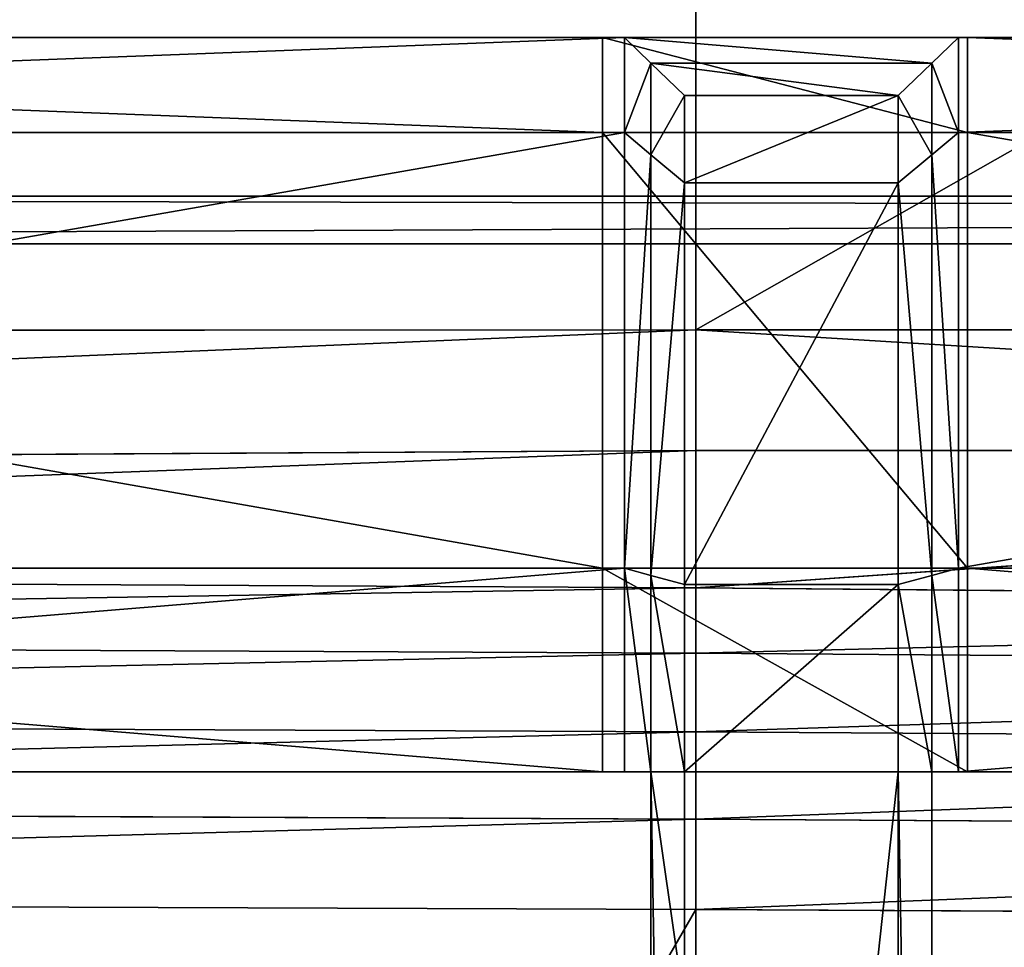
# Model space of a CAD drawing. Extents: x 0 to 31, y 0 to 21.2.
# Tile 334 of 574: x 4.6 to 5.7, y 19.1 to 20.2. Entities that reach past the tile are written whole.
import ezdxf

# ---------------------------------------------------------------- set-up
doc = ezdxf.new("R2010")
doc.units = 0
doc.header["$MEASUREMENT"] = 0
doc.layers.get('0').update_dxf_attribs({"color": 13, "linetype": 'CONTINUOUS'})
for name, color, linetype in [('CAST_IRON', 250, 'CONTINUOUS'), ('GALVANIZED_METAL', 252, 'CONTINUOUS'), ('GRATES', 250, 'CONTINUOUS')]:
    doc.layers.add(name, color=color, linetype=linetype)

# ---------------------------------------------------------------- blocks, each defined once
blk = doc.blocks.new('NGM5058UC_TRADECAD_DXF')
at = {"layer": 'CAST_IRON', "color": 0}
for p, q in [((-10.1558, 10.56495, 0.58145), (-10.1558, 9.25035, 0.58145)), ((-10.1558, 10.56495, 0.58145), (-10.1558, 9.25035, 0.58145)), ((-10.1558, 9.25035, 0.58145), (-14.2041, 9.24755, 0.58145)), ((-10.1558, 9.25035, 0.58145), (-14.2041, 9.24755, 0.58145)), ((-10.1558, 9.25035, 0.58145), (-14.0559, 9.08535, 0.45505)), ((-10.1558, 9.25035, 0.58145), (-14.0559, 9.08535, 0.45505)), ((-10.1559, 9.10825, 0.45505), (-10.1558, 9.25035, 0.58145)), ((-10.1559, 9.10825, 0.45505), (-10.1558, 9.25035, 0.58145)), ((-10.1558, 9.25035, 0.58145), (-7.8431, 9.25035, 0.58145)), ((-10.1558, 9.25035, 0.58145), (-7.8431, 9.25035, 0.58145)), ((-10.1559, 9.10825, 0.45505), (-14.0559, 9.08535, 0.45505)), ((-10.1559, 9.10825, 0.45505), (-14.0559, 9.08535, 0.45505)), ((-13.9141, 8.96645, 0.00425), (-10.1559, 9.10825, 0.45505)), ((-13.9141, 8.96645, 0.00425), (-10.1559, 9.10825, 0.45505)), ((-7.8431, 9.10825, 0.45515), (-10.1559, 9.10825, 0.45505)), ((-10.1559, 8.94655, -0.00055), (-7.8431, 9.10825, 0.45515)), ((-10.1559, 8.94655, -0.00055), (-7.8431, 9.10825, 0.45515)), ((-10.1559, 8.94655, -0.00055), (-10.1559, 9.10825, 0.45505)), ((-7.8431, 9.10825, 0.45515), (-10.1559, 9.10825, 0.45505)), ((-10.1559, 8.94655, -0.00055), (-10.1559, 9.10825, 0.45505)), ((-13.9141, 8.96645, 0.00425), (-10.1559, 8.94655, -0.00055)), ((-13.9141, 8.96645, 0.00425), (-10.1559, 8.94655, -0.00055)), ((-10.1559, 8.86955, -0.07885), (-10.1559, 8.94655, -0.00055)), ((-10.1559, 8.94655, -0.00055), (-7.8431, 8.92655, -0.00535)), ((-10.1559, 8.86955, -0.07885), (-10.1559, 8.94655, -0.00055)), ((-10.1559, 8.94655, -0.00055), (-7.8431, 8.92655, -0.00535)), ((-10.1559, 8.86955, -0.07885), (-13.8339, 8.88605, -0.07685)), ((-10.1559, 8.86955, -0.07885), (-13.8339, 8.88605, -0.07685)), ((-7.8431, 8.85305, -0.08085), (-10.1559, 8.86955, -0.07885)), ((-10.1559, 8.77705, -0.13855), (-10.1559, 8.86955, -0.07885)), ((-7.8431, 8.85305, -0.08085), (-10.1559, 8.86955, -0.07885)), ((-10.1559, 8.77705, -0.13855), (-10.1559, 8.86955, -0.07885)), ((-10.1559, 8.77705, -0.13855), (-13.7401, 8.79195, -0.13775)), ((-10.1559, 8.77705, -0.13855), (-13.7401, 8.79195, -0.13775)), ((-7.8431, 8.76215, -0.13935), (-10.1559, 8.77705, -0.13855)), ((-10.1559, 8.67435, -0.17515), (-10.1559, 8.77705, -0.13855)), ((-7.8431, 8.76215, -0.13935), (-10.1559, 8.77705, -0.13855)), ((-10.1559, 8.67435, -0.17515), (-10.1559, 8.77705, -0.13855)), ((-10.1559, 8.67435, -0.17515), (-13.637, 8.68845, -0.17495)), ((-10.1559, 8.67435, -0.17515), (-13.637, 8.68845, -0.17495)), ((-7.8431, 8.66025, -0.17545), (-10.1559, 8.67435, -0.17515)), ((-10.1559, 8.56815, -0.18725), (-10.1559, 8.67435, -0.17515)), ((-7.8431, 8.66025, -0.17545), (-10.1559, 8.67435, -0.17515)), ((-10.1559, 8.56815, -0.18725), (-10.1559, 8.67435, -0.17515)), ((-13.5297, 8.58075, -0.18725), (-10.1559, 8.56815, -0.18725)), ((-13.5297, 8.58075, -0.18725), (-10.1559, 8.56815, -0.18725)), ((-7.8431, 8.55555, -0.18725), (-10.1559, 8.56815, -0.18725)), ((-10.1559, 8.56815, -0.18725), (-10.1558, 2.72605, -0.18725)), ((-10.1559, 8.56815, -0.18725), (-10.1558, 2.72605, -0.18725)), ((-7.8431, 8.55555, -0.18725), (-10.1559, 8.56815, -0.18725))]:
    blk.add_line(p, q, dxfattribs=at)
at = {"layer": 'GALVANIZED_METAL', "color": 0}
for p, q in [((14.216, 9.40775, -1.89865), (-14.2165, 9.40775, -1.89865)), ((14.216, 9.40775, -1.89865), (-14.2165, 9.40775, -1.89865)), ((14.1302, 9.35165, 0.40495), (-14.1307, 9.35165, 0.40495)), ((14.1302, 9.35165, 0.40495), (-14.1307, 9.35165, 0.40495))]:
    blk.add_line(p, q, dxfattribs=at)
at = {"layer": 'GRATES', "color": 0}
for p, q in [((-13.1711, 9.59445, 0.70725), (-10.2657, 9.59445, 0.70725)), ((-13.1711, 9.59445, 0.70725), (-10.2657, 9.59445, 0.70725)), ((-10.2399, 9.59445, 0.98805), (-13.167, 9.59445, 0.98805)), ((-10.2399, 9.59445, 0.98805), (-13.167, 9.59445, 0.98805)), ((-9.8363, 9.59445, 0.70725), (-10.2657, 9.59445, 0.70725)), ((-10.2657, 9.59445, 0.70725), (-10.2657, 9.48275, 0.70725)), ((-10.2399, 9.59445, 0.98805), (-10.2657, 9.59445, 0.70725)), ((-9.8363, 9.59445, 0.70725), (-10.2657, 9.59445, 0.70725)), ((-10.2399, 9.59445, 0.98805), (-10.2657, 9.59445, 0.70725)), ((-10.2657, 9.59445, 0.70725), (-10.2657, 9.48275, 0.70725)), ((-9.847, 9.59445, 0.98805), (-10.2399, 9.59445, 0.98805)), ((-10.2399, 9.48275, 0.98805), (-10.2399, 9.59445, 0.98805)), ((-10.2399, 9.59445, 0.98805), (-10.2087, 9.56415, 1.46245)), ((-10.2399, 9.59445, 0.98805), (-10.2087, 9.56415, 1.46245)), ((-9.847, 9.59445, 0.98805), (-10.2399, 9.59445, 0.98805)), ((-10.2399, 9.48275, 0.98805), (-10.2399, 9.59445, 0.98805)), ((-9.847, 9.59445, 0.98805), (-9.8781, 9.56415, 1.46245)), ((-9.847, 9.59445, 0.98805), (-9.8781, 9.56415, 1.46245)), ((-9.8363, 9.59445, 0.70725), (-9.847, 9.59445, 0.98805)), ((-6.9073, 9.59445, 0.98805), (-9.847, 9.59445, 0.98805)), ((-9.8363, 9.59445, 0.70725), (-9.847, 9.59445, 0.98805)), ((-9.847, 9.48275, 0.98805), (-9.847, 9.59445, 0.98805)), ((-6.9073, 9.59445, 0.98805), (-9.847, 9.59445, 0.98805)), ((-9.847, 9.48275, 0.98805), (-9.847, 9.59445, 0.98805)), ((-9.8363, 9.48275, 0.70725), (-9.8363, 9.59445, 0.70725)), ((-9.8363, 9.59445, 0.70725), (-6.9049, 9.59445, 0.70725)), ((-9.8363, 9.59445, 0.70725), (-6.9049, 9.59445, 0.70725)), ((-9.8363, 9.48275, 0.70725), (-9.8363, 9.59445, 0.70725)), ((-10.2087, 9.56415, 1.46245), (-10.2087, 9.45635, 1.46245)), ((-10.1692, 9.52635, 1.85155), (-10.2087, 9.56415, 1.46245)), ((-10.2087, 9.56415, 1.46245), (-9.8781, 9.56415, 1.46245)), ((-10.2087, 9.56415, 1.46245), (-9.8781, 9.56415, 1.46245)), ((-10.2087, 9.56415, 1.46245), (-10.2087, 9.45635, 1.46245)), ((-10.1692, 9.52635, 1.85155), (-10.2087, 9.56415, 1.46245)), ((-9.9177, 9.52635, 1.85155), (-9.8781, 9.56415, 1.46245)), ((-9.9177, 9.52635, 1.85155), (-9.8781, 9.56415, 1.46245)), ((-9.8781, 9.56415, 1.46245), (-9.8781, 9.45635, 1.46245)), ((-9.8781, 9.56415, 1.46245), (-9.8781, 9.45635, 1.46245)), ((-9.9177, 9.52635, 1.85155), (-10.1692, 9.52635, 1.85155)), ((-10.1692, 9.52635, 1.85155), (-10.1692, 9.42345, 1.85155)), ((-10.1692, 9.52635, 1.85155), (-10.1692, 9.42345, 1.85155)), ((-9.9177, 9.52635, 1.85155), (-10.1692, 9.52635, 1.85155)), ((-9.9177, 9.42345, 1.85155), (-9.9177, 9.52635, 1.85155)), ((-9.9177, 9.42345, 1.85155), (-9.9177, 9.52635, 1.85155)), ((-13.1711, 9.48275, 0.70725), (-10.2657, 9.48275, 0.70725)), ((-13.1711, 9.48275, 0.70725), (-10.2657, 9.48275, 0.70725)), ((-13.167, 9.48275, 0.98805), (-10.2399, 9.48275, 0.98805)), ((-13.167, 9.48275, 0.98805), (-10.2399, 9.48275, 0.98805)), ((-10.2657, 9.48275, 0.70725), (-9.8363, 9.48275, 0.70725)), ((-10.2657, 9.48275, 0.70725), (-9.8363, 9.48275, 0.70725)), ((-10.2657, 9.48275, 0.70725), (-10.2657, 8.96965, 0.70725)), ((-10.2657, 9.48275, 0.70725), (-10.2657, 8.96965, 0.70725)), ((-10.2087, 9.45635, 1.46245), (-10.2399, 9.48275, 0.98805)), ((-10.2399, 8.96965, 0.98805), (-10.2399, 9.48275, 0.98805)), ((-10.2087, 9.45635, 1.46245), (-10.2399, 9.48275, 0.98805)), ((-10.2399, 8.96965, 0.98805), (-10.2399, 9.48275, 0.98805)), ((-9.8781, 9.45635, 1.46245), (-9.847, 9.48275, 0.98805)), ((-9.8781, 9.45635, 1.46245), (-9.847, 9.48275, 0.98805)), ((-6.9073, 9.48275, 0.98805), (-9.847, 9.48275, 0.98805)), ((-9.847, 9.48275, 0.98805), (-9.847, 8.96965, 0.98805)), ((-9.847, 9.48275, 0.98805), (-9.847, 8.96965, 0.98805)), ((-6.9073, 9.48275, 0.98805), (-9.847, 9.48275, 0.98805)), ((-9.8363, 8.96965, 0.70725), (-9.8363, 9.48275, 0.70725)), ((-6.9049, 9.48275, 0.70725), (-9.8363, 9.48275, 0.70725)), ((-9.8363, 8.96965, 0.70725), (-9.8363, 9.48275, 0.70725)), ((-6.9049, 9.48275, 0.70725), (-9.8363, 9.48275, 0.70725)), ((-10.2087, 8.96125, 1.46245), (-10.2087, 9.45635, 1.46245)), ((-10.2087, 9.45635, 1.46245), (-10.1692, 9.42345, 1.85155)), ((-10.2087, 8.96125, 1.46245), (-10.2087, 9.45635, 1.46245)), ((-10.2087, 9.45635, 1.46245), (-10.1692, 9.42345, 1.85155)), ((-9.8781, 9.45635, 1.46245), (-9.9177, 9.42345, 1.85155)), ((-9.8781, 9.45635, 1.46245), (-9.9177, 9.42345, 1.85155)), ((-9.8781, 8.96125, 1.46245), (-9.8781, 9.45635, 1.46245)), ((-9.8781, 8.96125, 1.46245), (-9.8781, 9.45635, 1.46245)), ((-10.1692, 9.42345, 1.85155), (-10.1692, 8.95075, 1.85155)), ((-10.1692, 9.42345, 1.85155), (-10.1692, 8.95075, 1.85155)), ((-10.1692, 9.42345, 1.85155), (-9.9177, 9.42345, 1.85155)), ((-10.1692, 9.42345, 1.85155), (-9.9177, 9.42345, 1.85155)), ((-9.9177, 9.42345, 1.85155), (-9.9177, 8.95075, 1.85155)), ((-9.9177, 9.42345, 1.85155), (-9.9177, 8.95075, 1.85155)), ((-13.1711, 8.96965, 0.70725), (-10.2657, 8.96965, 0.70725)), ((-13.1711, 8.96965, 0.70725), (-10.2657, 8.96965, 0.70725)), ((-13.167, 8.96965, 0.98805), (-10.2399, 8.96965, 0.98805)), ((-13.167, 8.96965, 0.98805), (-10.2399, 8.96965, 0.98805)), ((-9.8363, 8.96965, 0.70725), (-10.2657, 8.96965, 0.70725)), ((-10.2657, 8.96965, 0.70725), (-10.2657, 8.72995, 0.70725)), ((-9.8363, 8.96965, 0.70725), (-10.2657, 8.96965, 0.70725)), ((-10.2657, 8.96965, 0.70725), (-10.2657, 8.72995, 0.70725)), ((-10.2399, 8.96965, 0.98805), (-10.2399, 8.72995, 0.98805)), ((-10.2399, 8.96965, 0.98805), (-10.2087, 8.96125, 1.46245)), ((-10.2399, 8.96965, 0.98805), (-10.2399, 8.72995, 0.98805)), ((-10.2399, 8.96965, 0.98805), (-10.2087, 8.96125, 1.46245)), ((-9.8781, 8.96125, 1.46245), (-9.847, 8.96965, 0.98805)), ((-9.8781, 8.96125, 1.46245), (-9.847, 8.96965, 0.98805)), ((-9.847, 8.96965, 0.98805), (-9.847, 8.72995, 0.98805)), ((-9.847, 8.96965, 0.98805), (-9.847, 8.72995, 0.98805)), ((-9.847, 8.96965, 0.98805), (-6.9073, 8.96965, 0.98805)), ((-9.847, 8.96965, 0.98805), (-6.9073, 8.96965, 0.98805)), ((-6.9049, 8.96965, 0.70725), (-9.8363, 8.96965, 0.70725)), ((-9.8363, 8.96965, 0.70725), (-9.8363, 8.72995, 0.70725)), ((-9.8363, 8.96965, 0.70725), (-9.8363, 8.72995, 0.70725)), ((-6.9049, 8.96965, 0.70725), (-9.8363, 8.96965, 0.70725)), ((-10.2087, 8.96125, 1.46245), (-10.1692, 8.95075, 1.85155)), ((-10.2087, 8.72995, 1.46245), (-10.2087, 8.96125, 1.46245)), ((-10.2087, 8.72995, 1.46245), (-10.2087, 8.96125, 1.46245)), ((-10.2087, 8.96125, 1.46245), (-10.1692, 8.95075, 1.85155)), ((-9.9177, 8.95075, 1.85155), (-9.8781, 8.96125, 1.46245)), ((-9.9177, 8.95075, 1.85155), (-9.8781, 8.96125, 1.46245)), ((-9.8781, 8.72995, 1.46245), (-9.8781, 8.96125, 1.46245)), ((-9.8781, 8.72995, 1.46245), (-9.8781, 8.96125, 1.46245)), ((-10.1692, 8.72995, 1.85155), (-10.1692, 8.95075, 1.85155)), ((-10.1692, 8.95075, 1.85155), (-9.9177, 8.95075, 1.85155)), ((-10.1692, 8.72995, 1.85155), (-10.1692, 8.95075, 1.85155)), ((-10.1692, 8.95075, 1.85155), (-9.9177, 8.95075, 1.85155)), ((-9.9177, 8.95075, 1.85155), (-9.9177, 8.72995, 1.85155)), ((-9.9177, 8.95075, 1.85155), (-9.9177, 8.72995, 1.85155)), ((-10.2657, 8.72995, 0.70725), (-13.1711, 8.72995, 0.70725)), ((-10.2657, 8.72995, 0.70725), (-13.1711, 8.72995, 0.70725)), ((-13.167, 8.72995, 0.98805), (-10.2399, 8.72995, 0.98805)), ((-13.167, 8.72995, 0.98805), (-10.2399, 8.72995, 0.98805)), ((-10.2399, 8.72995, 0.98805), (-10.2657, 8.72995, 0.70725)), ((-9.8363, 8.72995, 0.70725), (-10.2657, 8.72995, 0.70725)), ((-10.2399, 8.72995, 0.98805), (-10.2657, 8.72995, 0.70725)), ((-9.8363, 8.72995, 0.70725), (-10.2657, 8.72995, 0.70725)), ((-10.2399, 8.72995, 0.98805), (-9.847, 8.72995, 0.98805)), ((-10.2399, 8.72995, 0.98805), (-9.847, 8.72995, 0.98805)), ((-10.2399, 8.72995, 0.98805), (-10.2087, 8.72995, 1.46245)), ((-10.2399, 8.72995, 0.98805), (-10.2087, 8.72995, 1.46245)), ((-10.2087, 8.72995, 1.46245), (-9.8781, 8.72995, 1.46245)), ((-10.1692, 8.72995, 1.85155), (-10.2087, 8.72995, 1.46245)), ((-10.2087, 8.72995, 1.46245), (-9.8781, 8.72995, 1.46245)), ((-10.2087, 8.72995, 1.46245), (-10.2087, 6.42475, 1.46245)), ((-10.1692, 8.72995, 1.85155), (-10.2087, 8.72995, 1.46245)), ((-10.2087, 8.72995, 1.46245), (-10.2087, 6.42475, 1.46245)), ((-9.9177, 8.72995, 1.85155), (-10.1692, 8.72995, 1.85155)), ((-10.1692, 8.72995, 1.85155), (-10.1692, 6.42475, 1.85155)), ((-10.1692, 8.72995, 1.85155), (-10.1692, 6.42475, 1.85155)), ((-9.9177, 8.72995, 1.85155), (-10.1692, 8.72995, 1.85155)), ((-9.9177, 8.72995, 1.85155), (-9.8781, 8.72995, 1.46245)), ((-9.9177, 6.42475, 1.85155), (-9.9177, 8.72995, 1.85155)), ((-9.9177, 6.42475, 1.85155), (-9.9177, 8.72995, 1.85155)), ((-9.9177, 8.72995, 1.85155), (-9.8781, 8.72995, 1.46245)), ((-9.8781, 8.72995, 1.46245), (-9.847, 8.72995, 0.98805)), ((-9.8781, 8.72995, 1.46245), (-9.847, 8.72995, 0.98805)), ((-9.8781, 8.72995, 1.46245), (-9.8781, 6.42475, 1.46245)), ((-9.8781, 8.72995, 1.46245), (-9.8781, 6.42475, 1.46245)), ((-9.847, 8.72995, 0.98805), (-6.9073, 8.72995, 0.98805)), ((-9.8363, 8.72995, 0.70725), (-9.847, 8.72995, 0.98805)), ((-9.8363, 8.72995, 0.70725), (-9.847, 8.72995, 0.98805)), ((-9.847, 8.72995, 0.98805), (-6.9073, 8.72995, 0.98805)), ((-6.9049, 8.72995, 0.70725), (-9.8363, 8.72995, 0.70725)), ((-6.9049, 8.72995, 0.70725), (-9.8363, 8.72995, 0.70725))]:
    blk.add_line(p, q, dxfattribs=at)
at = {"layer": 'CAST_IRON', "color": 0}
mesh = blk.add_polyface(dxfattribs=at)
corners = [(-10.1558, 10.56495, 0.58145), (-14.2041, 9.24755, 0.58145), (-15.2582, 10.55955, 0.58145), (-10.1558, 9.25035, 0.58145)]
mesh.append_faces([[corners[k] for k in face] for face in [(0, 1, 2), (1, 0, 3)]], dxfattribs={"vtx0": -1, "color": 0})
mesh = blk.add_polyface(dxfattribs=at)
corners = [(-7.8431, 10.56495, 0.58145), (-10.1558, 9.25035, 0.58145), (-10.1558, 10.56495, 0.58145), (-7.8431, 9.25035, 0.58145)]
mesh.append_faces([[corners[k] for k in face] for face in [(0, 1, 2), (1, 0, 3)]], dxfattribs={"vtx0": -1, "color": 0})
mesh = blk.add_polyface(dxfattribs=at)
corners = [(-10.1558, 9.25035, 0.58145), (-14.0559, 9.08535, 0.45505), (-14.2041, 9.24755, 0.58145)]
mesh.append_faces([[corners[k] for k in face] for face in [(0, 1, 2)]], dxfattribs={"color": 0})
mesh = blk.add_polyface(dxfattribs=at)
corners = [(-10.1558, 9.25035, 0.58145), (-10.1559, 9.10825, 0.45505), (-14.0559, 9.08535, 0.45505)]
mesh.append_faces([[corners[k] for k in face] for face in [(0, 1, 2)]], dxfattribs={"color": 0})
mesh = blk.add_polyface(dxfattribs=at)
corners = [(-10.1558, 9.25035, 0.58145), (-7.8431, 9.10825, 0.45515), (-10.1559, 9.10825, 0.45505), (-7.8431, 9.25035, 0.58145)]
mesh.append_faces([[corners[k] for k in face] for face in [(0, 1, 2), (1, 0, 3)]], dxfattribs={"vtx0": -1, "color": 0})
mesh = blk.add_polyface(dxfattribs=at)
corners = [(-10.1559, 9.10825, 0.45505), (-13.9141, 8.96645, 0.00425), (-14.0559, 9.08535, 0.45505)]
mesh.append_faces([[corners[k] for k in face] for face in [(0, 1, 2)]], dxfattribs={"color": 0})
mesh = blk.add_polyface(dxfattribs=at)
corners = [(-10.1559, 9.10825, 0.45505), (-10.1559, 8.94655, -0.00055), (-13.9141, 8.96645, 0.00425)]
mesh.append_faces([[corners[k] for k in face] for face in [(0, 1, 2)]], dxfattribs={"color": 0})
mesh = blk.add_polyface(dxfattribs=at)
corners = [(-7.8431, 9.10825, 0.45515), (-7.8431, 8.92655, -0.00535), (-10.1559, 8.94655, -0.00055)]
mesh.append_faces([[corners[k] for k in face] for face in [(0, 1, 2)]], dxfattribs={"color": 0})
mesh = blk.add_polyface(dxfattribs=at)
corners = [(-7.8431, 9.10825, 0.45515), (-10.1559, 8.94655, -0.00055), (-10.1559, 9.10825, 0.45505)]
mesh.append_faces([[corners[k] for k in face] for face in [(0, 1, 2)]], dxfattribs={"color": 0})
mesh = blk.add_polyface(dxfattribs=at)
corners = [(-13.9141, 8.96645, 0.00425), (-10.1559, 8.94655, -0.00055), (-13.8339, 8.88605, -0.07685)]
mesh.append_faces([[corners[k] for k in face] for face in [(0, 1, 2)]], dxfattribs={"color": 0})
mesh = blk.add_polyface(dxfattribs=at)
corners = [(-10.1559, 8.94655, -0.00055), (-10.1559, 8.86955, -0.07885), (-13.8339, 8.88605, -0.07685)]
mesh.append_faces([[corners[k] for k in face] for face in [(0, 1, 2)]], dxfattribs={"color": 0})
mesh = blk.add_polyface(dxfattribs=at)
corners = [(-10.1559, 8.94655, -0.00055), (-7.8431, 8.92655, -0.00535), (-10.1559, 8.86955, -0.07885)]
mesh.append_faces([[corners[k] for k in face] for face in [(0, 1, 2)]], dxfattribs={"color": 0})
mesh = blk.add_polyface(dxfattribs=at)
corners = [(-7.8431, 8.92655, -0.00535), (-7.8431, 8.85305, -0.08085), (-10.1559, 8.86955, -0.07885)]
mesh.append_faces([[corners[k] for k in face] for face in [(0, 1, 2)]], dxfattribs={"color": 0})
mesh = blk.add_polyface(dxfattribs=at)
corners = [(-10.1559, 8.86955, -0.07885), (-13.7401, 8.79195, -0.13775), (-13.8339, 8.88605, -0.07685)]
mesh.append_faces([[corners[k] for k in face] for face in [(0, 1, 2)]], dxfattribs={"color": 0})
mesh = blk.add_polyface(dxfattribs=at)
corners = [(-10.1559, 8.77705, -0.13855), (-13.7401, 8.79195, -0.13775), (-10.1559, 8.86955, -0.07885)]
mesh.append_faces([[corners[k] for k in face] for face in [(0, 1, 2)]], dxfattribs={"color": 0})
mesh = blk.add_polyface(dxfattribs=at)
corners = [(-7.8431, 8.85305, -0.08085), (-10.1559, 8.77705, -0.13855), (-10.1559, 8.86955, -0.07885)]
mesh.append_faces([[corners[k] for k in face] for face in [(0, 1, 2)]], dxfattribs={"color": 0})
mesh = blk.add_polyface(dxfattribs=at)
corners = [(-7.8431, 8.76215, -0.13935), (-10.1559, 8.77705, -0.13855), (-7.8431, 8.85305, -0.08085)]
mesh.append_faces([[corners[k] for k in face] for face in [(0, 1, 2)]], dxfattribs={"color": 0})
mesh = blk.add_polyface(dxfattribs=at)
corners = [(-10.1559, 8.77705, -0.13855), (-13.637, 8.68845, -0.17495), (-13.7401, 8.79195, -0.13775)]
mesh.append_faces([[corners[k] for k in face] for face in [(0, 1, 2)]], dxfattribs={"color": 0})
mesh = blk.add_polyface(dxfattribs=at)
corners = [(-10.1559, 8.67435, -0.17515), (-13.637, 8.68845, -0.17495), (-10.1559, 8.77705, -0.13855)]
mesh.append_faces([[corners[k] for k in face] for face in [(0, 1, 2)]], dxfattribs={"color": 0})
mesh = blk.add_polyface(dxfattribs=at)
corners = [(-7.8431, 8.76215, -0.13935), (-10.1559, 8.67435, -0.17515), (-10.1559, 8.77705, -0.13855)]
mesh.append_faces([[corners[k] for k in face] for face in [(0, 1, 2)]], dxfattribs={"color": 0})
mesh = blk.add_polyface(dxfattribs=at)
corners = [(-7.8431, 8.66025, -0.17545), (-10.1559, 8.67435, -0.17515), (-7.8431, 8.76215, -0.13935)]
mesh.append_faces([[corners[k] for k in face] for face in [(0, 1, 2)]], dxfattribs={"color": 0})
mesh = blk.add_polyface(dxfattribs=at)
corners = [(-10.1559, 8.67435, -0.17515), (-13.5297, 8.58075, -0.18725), (-13.637, 8.68845, -0.17495), (-10.1559, 8.56815, -0.18725)]
mesh.append_faces([[corners[k] for k in face] for face in [(0, 1, 2), (1, 0, 3)]], dxfattribs={"vtx0": -1, "color": 0})
mesh = blk.add_polyface(dxfattribs=at)
corners = [(-7.8431, 8.66025, -0.17545), (-10.1559, 8.56815, -0.18725), (-10.1559, 8.67435, -0.17515)]
mesh.append_faces([[corners[k] for k in face] for face in [(0, 1, 2)]], dxfattribs={"color": 0})
mesh = blk.add_polyface(dxfattribs=at)
corners = [(-7.8431, 8.55555, -0.18725), (-10.1559, 8.56815, -0.18725), (-7.8431, 8.66025, -0.17545)]
mesh.append_faces([[corners[k] for k in face] for face in [(0, 1, 2)]], dxfattribs={"color": 0})
mesh = blk.add_polyface(dxfattribs=at)
corners = [(-10.1559, 8.56815, -0.18725), (-13.5297, 2.72605, -0.18725), (-13.5297, 8.58075, -0.18725), (-10.1558, 2.72605, -0.18725)]
mesh.append_faces([[corners[k] for k in face] for face in [(0, 1, 2), (1, 0, 3)]], dxfattribs={"vtx0": -1, "color": 0})
mesh = blk.add_polyface(dxfattribs=at)
corners = [(-7.8431, 8.55555, -0.18725), (-10.1558, 2.72605, -0.18725), (-10.1559, 8.56815, -0.18725), (-7.8431, 2.72605, -0.18725)]
mesh.append_faces([[corners[k] for k in face] for face in [(0, 1, 2), (1, 0, 3)]], dxfattribs={"vtx0": -1, "color": 0})
at = {"layer": 'GALVANIZED_METAL', "color": 0}
mesh = blk.add_polyface(dxfattribs=at)
corners = [(-14.1307, 9.35165, 0.40495), (14.414, 9.47795, 0.40495), (-15.3507, 10.51755, 0.40495), (14.1302, 9.35165, 0.40495)]
mesh.append_faces([[corners[k] for k in face] for face in [(0, 1, 2), (1, 0, 3)]], dxfattribs={"vtx0": -1, "color": 0})
mesh = blk.add_polyface(dxfattribs=at)
corners = [(15.3501, 10.51755, 0.40495), (-15.3507, 10.51755, 0.40495), (14.414, 9.47795, 0.40495)]
mesh.append_faces([[corners[k] for k in face] for face in [(0, 1, 2)]], dxfattribs={"color": 0})
mesh = blk.add_polyface(dxfattribs=at)
corners = [(-14.2165, -9.41305, -1.89865), (14.216, 9.40775, -1.89865), (-14.3866, -9.24295, -1.89865), (14.386, 9.23775, -1.89865)]
mesh.append_faces([[corners[k] for k in face] for face in [(0, 1, 2), (1, 0, 3)]], dxfattribs={"vtx0": -1, "color": 0})
mesh = blk.add_polyface(dxfattribs=at)
corners = [(14.216, 9.40775, -1.89865), (-14.2165, 9.40775, -1.89865), (-14.3866, -9.24295, -1.89865)]
mesh.append_faces([[corners[k] for k in face] for face in [(0, 1, 2)]], dxfattribs={"color": 0})
mesh = blk.add_polyface(dxfattribs=at)
corners = [(14.1302, 9.35165, 0.40495), (-14.2165, 9.40775, -1.89865), (14.216, 9.40775, -1.89865), (-14.1307, 9.35165, 0.40495)]
mesh.append_faces([[corners[k] for k in face] for face in [(0, 1, 2), (1, 0, 3)]], dxfattribs={"vtx0": -1, "color": 0})
mesh = blk.add_polyface(dxfattribs=at)
corners = [(14.386, 9.23775, -1.89865), (-14.2165, -9.41305, -1.89865), (14.2159, -9.41295, -1.89865)]
mesh.append_faces([[corners[k] for k in face] for face in [(0, 1, 2)]], dxfattribs={"color": 0})
at = {"layer": 'GRATES', "color": 0}
mesh = blk.add_polyface(dxfattribs=at)
corners = [(-10.2399, 9.59445, 0.98805), (-13.1711, 9.59445, 0.70725), (-10.2657, 9.59445, 0.70725), (-13.167, 9.59445, 0.98805)]
mesh.append_faces([[corners[k] for k in face] for face in [(0, 1, 2), (1, 0, 3)]], dxfattribs={"vtx0": -1, "color": 0})
mesh = blk.add_polyface(dxfattribs=at)
corners = [(-10.2657, 9.48275, 0.70725), (-13.1711, 9.59445, 0.70725), (-13.1711, 9.48275, 0.70725), (-10.2657, 9.59445, 0.70725)]
mesh.append_faces([[corners[k] for k in face] for face in [(0, 1, 2), (1, 0, 3)]], dxfattribs={"vtx0": -1, "color": 0})
mesh = blk.add_polyface(dxfattribs=at)
corners = [(-10.2399, 9.59445, 0.98805), (-13.167, 9.48275, 0.98805), (-13.167, 9.59445, 0.98805), (-10.2399, 9.48275, 0.98805)]
mesh.append_faces([[corners[k] for k in face] for face in [(0, 1, 2), (1, 0, 3)]], dxfattribs={"vtx0": -1, "color": 0})
mesh = blk.add_polyface(dxfattribs=at)
corners = [(-9.8363, 9.48275, 0.70725), (-10.2657, 9.59445, 0.70725), (-10.2657, 9.48275, 0.70725), (-9.8363, 9.59445, 0.70725)]
mesh.append_faces([[corners[k] for k in face] for face in [(0, 1, 2), (1, 0, 3)]], dxfattribs={"vtx0": -1, "color": 0})
mesh = blk.add_polyface(dxfattribs=at)
corners = [(-9.847, 9.59445, 0.98805), (-10.2657, 9.59445, 0.70725), (-9.8363, 9.59445, 0.70725), (-10.2399, 9.59445, 0.98805)]
mesh.append_faces([[corners[k] for k in face] for face in [(0, 1, 2), (1, 0, 3)]], dxfattribs={"vtx0": -1, "color": 0})
mesh = blk.add_polyface(dxfattribs=at)
corners = [(-10.2399, 9.48275, 0.98805), (-10.2087, 9.56415, 1.46245), (-10.2087, 9.45635, 1.46245), (-10.2399, 9.59445, 0.98805)]
mesh.append_faces([[corners[k] for k in face] for face in [(0, 1, 2), (1, 0, 3)]], dxfattribs={"vtx0": -1, "color": 0})
mesh = blk.add_polyface(dxfattribs=at)
corners = [(-9.8781, 9.56415, 1.46245), (-10.2399, 9.59445, 0.98805), (-9.847, 9.59445, 0.98805), (-10.2087, 9.56415, 1.46245)]
mesh.append_faces([[corners[k] for k in face] for face in [(0, 1, 2), (1, 0, 3)]], dxfattribs={"vtx0": -1, "color": 0})
mesh = blk.add_polyface(dxfattribs=at)
corners = [(-9.8781, 9.56415, 1.46245), (-9.847, 9.48275, 0.98805), (-9.8781, 9.45635, 1.46245), (-9.847, 9.59445, 0.98805)]
mesh.append_faces([[corners[k] for k in face] for face in [(0, 1, 2), (1, 0, 3)]], dxfattribs={"vtx0": -1, "color": 0})
mesh = blk.add_polyface(dxfattribs=at)
corners = [(-6.9073, 9.59445, 0.98805), (-9.8363, 9.59445, 0.70725), (-6.9049, 9.59445, 0.70725), (-9.847, 9.59445, 0.98805)]
mesh.append_faces([[corners[k] for k in face] for face in [(0, 1, 2), (1, 0, 3)]], dxfattribs={"vtx0": -1, "color": 0})
mesh = blk.add_polyface(dxfattribs=at)
corners = [(-6.9073, 9.59445, 0.98805), (-9.847, 9.48275, 0.98805), (-9.847, 9.59445, 0.98805), (-6.9073, 9.48275, 0.98805)]
mesh.append_faces([[corners[k] for k in face] for face in [(0, 1, 2), (1, 0, 3)]], dxfattribs={"vtx0": -1, "color": 0})
mesh = blk.add_polyface(dxfattribs=at)
corners = [(-6.9049, 9.48275, 0.70725), (-9.8363, 9.59445, 0.70725), (-9.8363, 9.48275, 0.70725), (-6.9049, 9.59445, 0.70725)]
mesh.append_faces([[corners[k] for k in face] for face in [(0, 1, 2), (1, 0, 3)]], dxfattribs={"vtx0": -1, "color": 0})
mesh = blk.add_polyface(dxfattribs=at)
corners = [(-9.9177, 9.52635, 1.85155), (-10.2087, 9.56415, 1.46245), (-9.8781, 9.56415, 1.46245), (-10.1692, 9.52635, 1.85155)]
mesh.append_faces([[corners[k] for k in face] for face in [(0, 1, 2), (1, 0, 3)]], dxfattribs={"vtx0": -1, "color": 0})
mesh = blk.add_polyface(dxfattribs=at)
corners = [(-10.2087, 9.45635, 1.46245), (-10.1692, 9.52635, 1.85155), (-10.1692, 9.42345, 1.85155), (-10.2087, 9.56415, 1.46245)]
mesh.append_faces([[corners[k] for k in face] for face in [(0, 1, 2), (1, 0, 3)]], dxfattribs={"vtx0": -1, "color": 0})
mesh = blk.add_polyface(dxfattribs=at)
corners = [(-9.9177, 9.52635, 1.85155), (-9.8781, 9.45635, 1.46245), (-9.9177, 9.42345, 1.85155), (-9.8781, 9.56415, 1.46245)]
mesh.append_faces([[corners[k] for k in face] for face in [(0, 1, 2), (1, 0, 3)]], dxfattribs={"vtx0": -1, "color": 0})
mesh = blk.add_polyface(dxfattribs=at)
corners = [(-9.9177, 9.52635, 1.85155), (-10.1692, 9.42345, 1.85155), (-10.1692, 9.52635, 1.85155), (-9.9177, 9.42345, 1.85155)]
mesh.append_faces([[corners[k] for k in face] for face in [(0, 1, 2), (1, 0, 3)]], dxfattribs={"vtx0": -1, "color": 0})
mesh = blk.add_polyface(dxfattribs=at)
corners = [(-10.2657, 8.96965, 0.70725), (-13.1711, 9.48275, 0.70725), (-13.1711, 8.96965, 0.70725), (-10.2657, 9.48275, 0.70725)]
mesh.append_faces([[corners[k] for k in face] for face in [(0, 1, 2), (1, 0, 3)]], dxfattribs={"vtx0": -1, "color": 0})
mesh = blk.add_polyface(dxfattribs=at)
corners = [(-10.2399, 9.48275, 0.98805), (-13.167, 8.96965, 0.98805), (-13.167, 9.48275, 0.98805), (-10.2399, 8.96965, 0.98805)]
mesh.append_faces([[corners[k] for k in face] for face in [(0, 1, 2), (1, 0, 3)]], dxfattribs={"vtx0": -1, "color": 0})
mesh = blk.add_polyface(dxfattribs=at)
corners = [(-9.8363, 8.96965, 0.70725), (-10.2657, 9.48275, 0.70725), (-10.2657, 8.96965, 0.70725), (-9.8363, 9.48275, 0.70725)]
mesh.append_faces([[corners[k] for k in face] for face in [(0, 1, 2), (1, 0, 3)]], dxfattribs={"vtx0": -1, "color": 0})
mesh = blk.add_polyface(dxfattribs=at)
corners = [(-10.2399, 8.96965, 0.98805), (-10.2087, 9.45635, 1.46245), (-10.2087, 8.96125, 1.46245), (-10.2399, 9.48275, 0.98805)]
mesh.append_faces([[corners[k] for k in face] for face in [(0, 1, 2), (1, 0, 3)]], dxfattribs={"vtx0": -1, "color": 0})
mesh = blk.add_polyface(dxfattribs=at)
corners = [(-9.8781, 9.45635, 1.46245), (-9.847, 8.96965, 0.98805), (-9.8781, 8.96125, 1.46245), (-9.847, 9.48275, 0.98805)]
mesh.append_faces([[corners[k] for k in face] for face in [(0, 1, 2), (1, 0, 3)]], dxfattribs={"vtx0": -1, "color": 0})
mesh = blk.add_polyface(dxfattribs=at)
corners = [(-6.9073, 9.48275, 0.98805), (-9.847, 8.96965, 0.98805), (-9.847, 9.48275, 0.98805), (-6.9073, 8.96965, 0.98805)]
mesh.append_faces([[corners[k] for k in face] for face in [(0, 1, 2), (1, 0, 3)]], dxfattribs={"vtx0": -1, "color": 0})
mesh = blk.add_polyface(dxfattribs=at)
corners = [(-6.9049, 8.96965, 0.70725), (-9.8363, 9.48275, 0.70725), (-9.8363, 8.96965, 0.70725), (-6.9049, 9.48275, 0.70725)]
mesh.append_faces([[corners[k] for k in face] for face in [(0, 1, 2), (1, 0, 3)]], dxfattribs={"vtx0": -1, "color": 0})
mesh = blk.add_polyface(dxfattribs=at)
corners = [(-10.2087, 8.96125, 1.46245), (-10.1692, 9.42345, 1.85155), (-10.1692, 8.95075, 1.85155), (-10.2087, 9.45635, 1.46245)]
mesh.append_faces([[corners[k] for k in face] for face in [(0, 1, 2), (1, 0, 3)]], dxfattribs={"vtx0": -1, "color": 0})
mesh = blk.add_polyface(dxfattribs=at)
corners = [(-9.9177, 9.42345, 1.85155), (-9.8781, 8.96125, 1.46245), (-9.9177, 8.95075, 1.85155), (-9.8781, 9.45635, 1.46245)]
mesh.append_faces([[corners[k] for k in face] for face in [(0, 1, 2), (1, 0, 3)]], dxfattribs={"vtx0": -1, "color": 0})
mesh = blk.add_polyface(dxfattribs=at)
corners = [(-9.9177, 9.42345, 1.85155), (-10.1692, 8.95075, 1.85155), (-10.1692, 9.42345, 1.85155), (-9.9177, 8.95075, 1.85155)]
mesh.append_faces([[corners[k] for k in face] for face in [(0, 1, 2), (1, 0, 3)]], dxfattribs={"vtx0": -1, "color": 0})
mesh = blk.add_polyface(dxfattribs=at)
corners = [(-10.2657, 8.72995, 0.70725), (-13.1711, 8.96965, 0.70725), (-13.1711, 8.72995, 0.70725), (-10.2657, 8.96965, 0.70725)]
mesh.append_faces([[corners[k] for k in face] for face in [(0, 1, 2), (1, 0, 3)]], dxfattribs={"vtx0": -1, "color": 0})
mesh = blk.add_polyface(dxfattribs=at)
corners = [(-10.2399, 8.96965, 0.98805), (-13.167, 8.72995, 0.98805), (-13.167, 8.96965, 0.98805), (-10.2399, 8.72995, 0.98805)]
mesh.append_faces([[corners[k] for k in face] for face in [(0, 1, 2), (1, 0, 3)]], dxfattribs={"vtx0": -1, "color": 0})
mesh = blk.add_polyface(dxfattribs=at)
corners = [(-9.8363, 8.72995, 0.70725), (-10.2657, 8.96965, 0.70725), (-10.2657, 8.72995, 0.70725), (-9.8363, 8.96965, 0.70725)]
mesh.append_faces([[corners[k] for k in face] for face in [(0, 1, 2), (1, 0, 3)]], dxfattribs={"vtx0": -1, "color": 0})
mesh = blk.add_polyface(dxfattribs=at)
corners = [(-10.2399, 8.96965, 0.98805), (-10.2087, 8.72995, 1.46245), (-10.2399, 8.72995, 0.98805), (-10.2087, 8.96125, 1.46245)]
mesh.append_faces([[corners[k] for k in face] for face in [(0, 1, 2), (1, 0, 3)]], dxfattribs={"vtx0": -1, "color": 0})
mesh = blk.add_polyface(dxfattribs=at)
corners = [(-9.8781, 8.96125, 1.46245), (-9.847, 8.72995, 0.98805), (-9.8781, 8.72995, 1.46245), (-9.847, 8.96965, 0.98805)]
mesh.append_faces([[corners[k] for k in face] for face in [(0, 1, 2), (1, 0, 3)]], dxfattribs={"vtx0": -1, "color": 0})
mesh = blk.add_polyface(dxfattribs=at)
corners = [(-6.9073, 8.96965, 0.98805), (-9.847, 8.72995, 0.98805), (-9.847, 8.96965, 0.98805), (-6.9073, 8.72995, 0.98805)]
mesh.append_faces([[corners[k] for k in face] for face in [(0, 1, 2), (1, 0, 3)]], dxfattribs={"vtx0": -1, "color": 0})
mesh = blk.add_polyface(dxfattribs=at)
corners = [(-6.9049, 8.72995, 0.70725), (-9.8363, 8.96965, 0.70725), (-9.8363, 8.72995, 0.70725), (-6.9049, 8.96965, 0.70725)]
mesh.append_faces([[corners[k] for k in face] for face in [(0, 1, 2), (1, 0, 3)]], dxfattribs={"vtx0": -1, "color": 0})
mesh = blk.add_polyface(dxfattribs=at)
corners = [(-10.2087, 8.96125, 1.46245), (-10.1692, 8.72995, 1.85155), (-10.2087, 8.72995, 1.46245), (-10.1692, 8.95075, 1.85155)]
mesh.append_faces([[corners[k] for k in face] for face in [(0, 1, 2), (1, 0, 3)]], dxfattribs={"vtx0": -1, "color": 0})
mesh = blk.add_polyface(dxfattribs=at)
corners = [(-9.9177, 8.95075, 1.85155), (-9.8781, 8.72995, 1.46245), (-9.9177, 8.72995, 1.85155), (-9.8781, 8.96125, 1.46245)]
mesh.append_faces([[corners[k] for k in face] for face in [(0, 1, 2), (1, 0, 3)]], dxfattribs={"vtx0": -1, "color": 0})
mesh = blk.add_polyface(dxfattribs=at)
corners = [(-9.9177, 8.95075, 1.85155), (-10.1692, 8.72995, 1.85155), (-10.1692, 8.95075, 1.85155), (-9.9177, 8.72995, 1.85155)]
mesh.append_faces([[corners[k] for k in face] for face in [(0, 1, 2), (1, 0, 3)]], dxfattribs={"vtx0": -1, "color": 0})
mesh = blk.add_polyface(dxfattribs=at)
corners = [(-13.167, 8.72995, 0.98805), (-10.2657, 8.72995, 0.70725), (-13.1711, 8.72995, 0.70725), (-10.2399, 8.72995, 0.98805)]
mesh.append_faces([[corners[k] for k in face] for face in [(0, 1, 2), (1, 0, 3)]], dxfattribs={"vtx0": -1, "color": 0})
mesh = blk.add_polyface(dxfattribs=at)
corners = [(-10.2399, 8.72995, 0.98805), (-9.8363, 8.72995, 0.70725), (-10.2657, 8.72995, 0.70725), (-9.847, 8.72995, 0.98805)]
mesh.append_faces([[corners[k] for k in face] for face in [(0, 1, 2), (1, 0, 3)]], dxfattribs={"vtx0": -1, "color": 0})
mesh = blk.add_polyface(dxfattribs=at)
corners = [(-10.2087, 8.72995, 1.46245), (-9.847, 8.72995, 0.98805), (-10.2399, 8.72995, 0.98805), (-9.8781, 8.72995, 1.46245)]
mesh.append_faces([[corners[k] for k in face] for face in [(0, 1, 2), (1, 0, 3)]], dxfattribs={"vtx0": -1, "color": 0})
mesh = blk.add_polyface(dxfattribs=at)
corners = [(-9.8781, 6.42475, 1.46245), (-10.2087, 8.72995, 1.46245), (-10.2087, 6.42475, 1.46245), (-9.8781, 8.72995, 1.46245)]
mesh.append_faces([[corners[k] for k in face] for face in [(0, 1, 2), (1, 0, 3)]], dxfattribs={"vtx0": -1, "color": 0})
mesh = blk.add_polyface(dxfattribs=at)
corners = [(-10.2087, 8.72995, 1.46245), (-10.1692, 6.42475, 1.85155), (-10.2087, 6.42475, 1.46245), (-10.1692, 8.72995, 1.85155)]
mesh.append_faces([[corners[k] for k in face] for face in [(0, 1, 2), (1, 0, 3)]], dxfattribs={"vtx0": -1, "color": 0})
mesh = blk.add_polyface(dxfattribs=at)
corners = [(-9.9177, 8.72995, 1.85155), (-10.1692, 6.42475, 1.85155), (-10.1692, 8.72995, 1.85155), (-9.9177, 6.42475, 1.85155)]
mesh.append_faces([[corners[k] for k in face] for face in [(0, 1, 2), (1, 0, 3)]], dxfattribs={"vtx0": -1, "color": 0})
mesh = blk.add_polyface(dxfattribs=at)
corners = [(-9.9177, 8.72995, 1.85155), (-9.8781, 6.42475, 1.46245), (-9.9177, 6.42475, 1.85155), (-9.8781, 8.72995, 1.46245)]
mesh.append_faces([[corners[k] for k in face] for face in [(0, 1, 2), (1, 0, 3)]], dxfattribs={"vtx0": -1, "color": 0})
mesh = blk.add_polyface(dxfattribs=at)
corners = [(-9.847, 8.72995, 0.98805), (-6.9049, 8.72995, 0.70725), (-9.8363, 8.72995, 0.70725), (-6.9073, 8.72995, 0.98805)]
mesh.append_faces([[corners[k] for k in face] for face in [(0, 1, 2), (1, 0, 3)]], dxfattribs={"vtx0": -1, "color": 0})
blk = doc.blocks.new('NGM5058UC_TRADECAD_DWG')
at = {"color": 0}
blk.add_blockref('NGM5058UC_TRADECAD_DXF', (15.5194, 10.62185, 1.89865), dxfattribs=at)

msp = doc.modelspace()

# ---------------------------------------------------------------- block references
at = {"color": 0}
msp.add_blockref('NGM5058UC_TRADECAD_DWG', (0, 0), dxfattribs=at)

doc.saveas('drawing.dxf')
